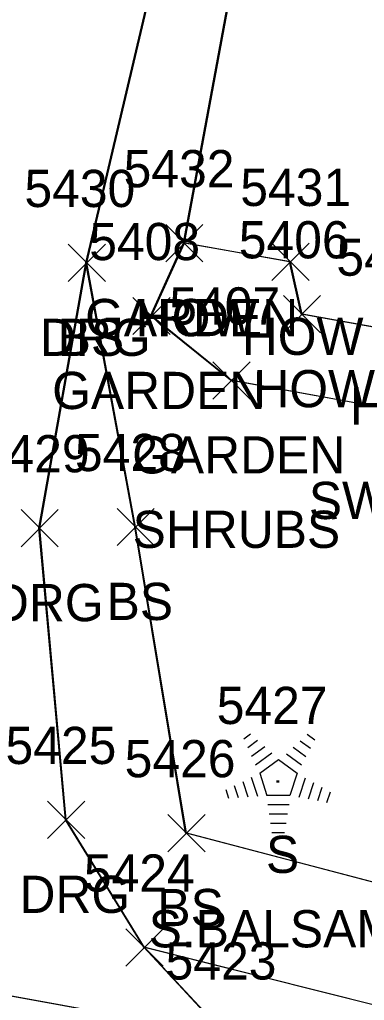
# Model space of a CAD drawing. Extents: x 1554668 to 1563881, y 831386 to 834374.
# Drawn here: x 1561952.8 to 1561971.3, y 833083.7 to 833136.4 of the extents above; entities that cross this region are included whole.
import ezdxf

# ---------------------------------------------------------------- set-up
doc = ezdxf.new("R2010")
doc.units = 0
for name, color, linetype in [('L_A', 7, 'Continuous'), ('L_C', 7, 'Continuous'), ('L_I', 7, 'Continuous'), ('L_TIC', 7, 'Continuous'), ('LAPB', 7, 'Continuous'), ('LBC', 7, 'Continuous'), ('LELB', 7, 'Continuous'), ('LTC', 7, 'Continuous'), ('P_I', 7, 'Continuous'), ('PET', 7, 'Continuous'), ('R_A', 7, 'Continuous'), ('R_I', 7, 'Continuous'), ('R_TIC', 7, 'Continuous'), ('RDG', 7, 'Continuous')]:
    doc.layers.add(name, color=color, linetype=linetype)

msp = doc.modelspace()

# ---------------------------------------------------------------- linework, layer by layer
at = {"layer": 'L_TIC'}
for points in [[(1561960.634, 833123.405), (1561962.634, 833125.405)], [(1561962.634, 833123.405), (1561960.634, 833125.405)], [(1561960.634, 833123.405), (1561962.634, 833125.405)], [(1561962.634, 833123.405), (1561960.634, 833125.405)], [(1561955.394, 833122.343), (1561957.394, 833124.343)], [(1561957.394, 833122.343), (1561955.394, 833124.343)], [(1561966.33, 833122.399), (1561968.33, 833124.399)], [(1561968.33, 833122.399), (1561966.33, 833124.399)], [(1561958.867, 833119.49), (1561960.867, 833121.49)], [(1561960.867, 833119.49), (1561958.867, 833121.49)], [(1561966.951, 833119.585), (1561968.951, 833121.585)], [(1561968.951, 833119.585), (1561966.951, 833121.585)], [(1561963.161, 833116.029), (1561965.161, 833118.029)], [(1561965.161, 833116.029), (1561963.161, 833118.029)], [(1561958.019, 833108.155), (1561960.019, 833110.155)], [(1561960.019, 833108.155), (1561958.019, 833110.155)], [(1561960.744, 833091.707), (1561962.744, 833093.707)], [(1561962.744, 833091.707), (1561960.744, 833093.707)], [(1561958.5, 833085.562), (1561960.5, 833087.562)], [(1561960.5, 833085.562), (1561958.5, 833087.562)]]:
    msp.add_lwpolyline(points, dxfattribs=at)
at = {"layer": 'LAPB'}
for points in [[(1561977.554, 833114.588), (1561964.11, 833117.04), (1561959.816, 833120.502), (1561961.586, 833124.414)], [(1561977.554, 833114.588), (1561964.11, 833117.04), (1561959.816, 833120.502), (1561961.586, 833124.414)], [(1561977.554, 833114.588), (1561964.11, 833117.04), (1561959.816, 833120.502), (1561961.586, 833124.414)], [(1561977.601, 833114.58), (1561964.161, 833117.029), (1561959.867, 833120.49), (1561961.634, 833124.405)]]:
    msp.add_lwpolyline(points, dxfattribs=at)
at = {"layer": 'LBC'}
for points in [[(1562001.492, 833142.204), (1562000.078, 833133.582), (1561996.186, 833134.104), (1561992.248, 833134.776), (1561989.006, 833135.293), (1561986.471, 833120.135), (1561985.874, 833120.174), (1561977.881, 833121.544), (1561974.542, 833122.125), (1561973.083, 833119.665), (1561967.906, 833120.592), (1561967.281, 833123.407), (1561961.586, 833124.414), (1561968.21, 833160.232)], [(1562001.492, 833142.204), (1562000.078, 833133.582), (1561996.186, 833134.104), (1561992.248, 833134.776), (1561989.006, 833135.293), (1561986.471, 833120.135), (1561985.874, 833120.174), (1561977.881, 833121.544), (1561974.542, 833122.125), (1561973.083, 833119.665), (1561967.906, 833120.592), (1561967.281, 833123.407), (1561961.586, 833124.414), (1561968.21, 833160.232)], [(1562001.492, 833142.204), (1562000.078, 833133.582), (1561996.186, 833134.104), (1561992.248, 833134.776), (1561989.006, 833135.293), (1561986.471, 833120.135), (1561985.874, 833120.174), (1561977.881, 833121.544), (1561974.542, 833122.125), (1561973.083, 833119.665), (1561967.906, 833120.592), (1561967.281, 833123.407), (1561961.586, 833124.414), (1561968.21, 833160.232)], [(1562001.54, 833142.193), (1562000.126, 833133.574), (1561996.235, 833134.092), (1561992.296, 833134.767), (1561989.055, 833135.281), (1561986.517, 833120.128), (1561985.919, 833120.168), (1561977.927, 833121.537), (1561974.587, 833122.12), (1561973.134, 833119.653), (1561967.951, 833120.585), (1561967.33, 833123.399), (1561961.634, 833124.405), (1561968.256, 833160.22)]]:
    msp.add_lwpolyline(points, dxfattribs=at)
at = {"layer": 'LELB'}
for points in [[(1562017.479, 833078.691), (1561992.036, 833084.736), (1561961.7, 833092.715), (1561958.968, 833109.165), (1561956.349, 833123.349)], [(1562017.479, 833078.691), (1561992.036, 833084.736), (1561961.7, 833092.715), (1561958.968, 833109.165), (1561956.349, 833123.349)], [(1562017.479, 833078.691), (1561992.036, 833084.736), (1561961.7, 833092.715), (1561958.968, 833109.165), (1561956.349, 833123.349)], [(1562017.527, 833078.682), (1561992.081, 833084.727), (1561961.744, 833092.707), (1561959.019, 833109.155), (1561956.394, 833123.343)], [(1562124.239, 833062.485), (1562120.643, 833058.909), (1562113.298, 833055.125), (1562082.634, 833061.032), (1562055.736, 833065.352), (1562040.059, 833071.047), (1562021.317, 833074.036), (1562014.347, 833073.644), (1561991.058, 833078.63), (1561959.449, 833086.571)], [(1562124.239, 833062.485), (1562120.643, 833058.909), (1562113.298, 833055.125), (1562082.634, 833061.032), (1562055.736, 833065.352), (1562040.059, 833071.047), (1562021.317, 833074.036), (1562014.347, 833073.644), (1561991.058, 833078.63), (1561959.449, 833086.571)], [(1562124.239, 833062.485), (1562120.643, 833058.909), (1562113.298, 833055.125), (1562082.634, 833061.032), (1562055.736, 833065.352), (1562040.059, 833071.047), (1562021.317, 833074.036), (1562014.347, 833073.644), (1561991.058, 833078.63), (1561959.449, 833086.571)], [(1562124.238, 833062.485), (1562120.642, 833058.908), (1562113.296, 833055.125), (1562082.631, 833061.033), (1562055.78, 833065.343), (1562040.104, 833071.038), (1562021.366, 833074.025), (1562014.393, 833073.635), (1561991.107, 833078.62), (1561959.5, 833086.562)]]:
    msp.add_lwpolyline(points, dxfattribs=at)
at = {"layer": 'LTC'}
for p, q in [((1561964.826, 833097.775), (1561965.18, 833098.033)), ((1561965.035, 833097.31), (1561965.565, 833097.694)), ((1561967.853, 833097.667), (1561968.402, 833097.268)), ((1561968.224, 833098.016), (1561968.643, 833097.711)), ((1561965.245, 833096.844), (1561965.949, 833097.355)), ((1561965.455, 833096.378), (1561966.333, 833097.016)), ((1561967.482, 833097.319), (1561968.161, 833096.825)), ((1561965.679, 833095.923), (1561966.691, 833096.658)), ((1561966.691, 833096.658), (1561967.688, 833095.933)), ((1561967.111, 833096.971), (1561967.92, 833096.382)), ((1561964.769, 833095.488), (1561965.04, 833094.652)), ((1561965.225, 833095.704), (1561965.555, 833094.685)), ((1561965.679, 833095.923), (1561966.066, 833094.73)), ((1561967.688, 833095.933), (1561967.297, 833094.73)), ((1561968.125, 833095.662), (1561967.787, 833094.622)), ((1561963.858, 833095.054), (1561964.01, 833094.586)), ((1561964.314, 833095.271), (1561964.525, 833094.619)), ((1561968.57, 833095.411), (1561968.282, 833094.527)), ((1561969.015, 833095.161), (1561968.777, 833094.432)), ((1561969.459, 833094.911), (1561969.272, 833094.337)), ((1561967.297, 833094.73), (1561966.066, 833094.73)), ((1561967.258, 833094.23), (1561966.114, 833094.23)), ((1561967.175, 833093.73), (1561966.186, 833093.73)), ((1561967.091, 833093.23), (1561966.259, 833093.23)), ((1561967.007, 833092.73), (1561966.332, 833092.73))]:
    msp.add_line(p, q, dxfattribs=at)
at = {"layer": 'PET'}
for points in [[(1562141.253, 833047.118), (1562119.219, 833051.02), (1562082.185, 833058.003), (1562039.029, 833066.72), (1561990.705, 833076.46), (1561963.841, 833081.85), (1561937.623, 833086.627), (1561907.239, 833092.025), (1561888.365, 833096.124), (1561864.197, 833100.58), (1561845.905, 833105.219), (1561814.163, 833114.007), (1561794.691, 833124.468), (1561784.578, 833134.978), (1561776.402, 833149.044), (1561771.881, 833170.92), (1561772.446, 833192.579), (1561778.438, 833223.18)], [(1562141.253, 833047.118), (1562119.219, 833051.02), (1562082.185, 833058.003), (1562039.029, 833066.72), (1561990.705, 833076.46), (1561963.841, 833081.85), (1561937.623, 833086.627), (1561907.239, 833092.025), (1561888.365, 833096.124), (1561864.197, 833100.58), (1561845.905, 833105.219), (1561814.163, 833114.007), (1561794.691, 833124.468), (1561784.578, 833134.978), (1561776.402, 833149.044), (1561771.881, 833170.92), (1561772.446, 833192.579), (1561778.438, 833223.18)], [(1562141.253, 833047.118), (1562119.219, 833051.02), (1562082.185, 833058.003), (1562039.029, 833066.72), (1561990.705, 833076.46), (1561963.841, 833081.85), (1561937.623, 833086.627), (1561907.239, 833092.025), (1561888.365, 833096.124), (1561864.197, 833100.58), (1561845.905, 833105.219), (1561814.163, 833114.007), (1561794.691, 833124.468), (1561784.578, 833134.978), (1561776.402, 833149.044), (1561771.881, 833170.92), (1561772.446, 833192.579), (1561778.438, 833223.18)], [(1562141.251, 833047.118), (1562119.213, 833051.023), (1562082.178, 833058.006), (1562039.08, 833066.71), (1561990.757, 833076.45), (1561963.888, 833081.841), (1561937.672, 833086.619), (1561907.286, 833092.016), (1561888.413, 833096.116), (1561864.244, 833100.574), (1561845.952, 833105.212), (1561814.212, 833113.998), (1561794.693, 833124.468), (1561784.58, 833134.979), (1561776.404, 833149.046), (1561771.883, 833170.923), (1561772.448, 833192.582), (1561778.438, 833223.182)]]:
    msp.add_lwpolyline(points, dxfattribs=at)
at = {"layer": 'R_TIC'}
for points in [[(1561955.394, 833122.343), (1561957.394, 833124.343)], [(1561957.394, 833122.343), (1561955.394, 833124.343)], [(1561952.865, 833108.091), (1561954.865, 833110.091)], [(1561954.865, 833108.091), (1561952.865, 833110.091)], [(1561954.292, 833092.418), (1561956.292, 833094.418)], [(1561956.292, 833092.418), (1561954.292, 833094.418)], [(1561958.5, 833085.562), (1561960.5, 833087.562)], [(1561960.5, 833085.562), (1561958.5, 833087.562)]]:
    msp.add_lwpolyline(points, dxfattribs=at)
at = {"layer": 'RDG'}
for points in [[(1561963.841, 833081.85), (1561959.449, 833086.571), (1561955.245, 833093.427), (1561953.821, 833109.098), (1561956.349, 833123.349), (1561964.557, 833158.214)], [(1561963.841, 833081.85), (1561959.449, 833086.571), (1561955.245, 833093.427), (1561953.821, 833109.098), (1561956.349, 833123.349), (1561964.557, 833158.214)], [(1561963.841, 833081.85), (1561959.449, 833086.571), (1561955.245, 833093.427), (1561953.821, 833109.098), (1561956.349, 833123.349), (1561964.557, 833158.214)], [(1561963.888, 833081.841), (1561959.5, 833086.562), (1561955.292, 833093.418), (1561953.865, 833109.091), (1561956.394, 833123.343), (1561964.606, 833158.208)]]:
    msp.add_lwpolyline(points, dxfattribs=at)

# ---------------------------------------------------------------- texts
at = {"layer": 'L_A'}
for s, p in [('GARDEN', (1561956.303, 833119.405)), ('HOW', (1561959.02, 833119.405)), ('BS', (1561954.834, 833118.343)), ('HOW', (1561964.716, 833118.399)), ('HOW', (1561965.336, 833115.585)), ('GARDEN', (1561954.536, 833115.49)), ('HOW', (1561970.52, 833114.653)), ('GARDEN', (1561958.83, 833112.029)), ('BS', (1561957.46, 833104.155)), ('S', (1561966.016, 833090.567)), ('BS', (1561960.185, 833087.707))]:
    msp.add_text(s, height=2, dxfattribs=at).set_placement(p)
at = {"layer": 'L_C'}
for s, p in [('SHRUBS', (1561958.854, 833108.029)), ('S.BALSAM', (1561959.717, 833086.567))]:
    msp.add_text(s, height=2, dxfattribs=at).set_placement(p)
at = {"layer": 'L_I'}
for s, p in [('5432', (1561958.374, 833127.405)), ('5432', (1561958.374, 833127.405)), ('5430', (1561953.047, 833126.343)), ('5431', (1561964.637, 833126.399)), ('5408', (1561956.528, 833123.49)), ('5406', (1561964.557, 833123.585)), ('5405', (1561969.795, 833122.653)), ('5407', (1561960.822, 833120.029)), ('5428', (1561955.759, 833112.155)), ('5427', (1561963.371, 833098.567)), ('5426', (1561958.429, 833095.707)), ('5424', (1561956.24, 833089.562))]:
    msp.add_text(s, height=2, dxfattribs=at).set_placement(p)
at = {"layer": 'LTC'}
msp.add_text('.', height=1.037, rotation=270, dxfattribs=at).set_placement((1561966.573, 833095.671))
at = {"layer": 'P_I'}
msp.add_text('5423', height=2, dxfattribs=at).set_placement((1561960.628, 833084.841))
at = {"layer": 'R_A'}
for s, p in [('DRG', (1561953.882, 833118.343)), ('SWC GDN ST', (1561968.317, 833109.58)), ('DRG', (1561951.354, 833104.091)), ('DRG', (1561952.78, 833088.418))]:
    msp.add_text(s, height=2, dxfattribs=at).set_placement(p)
at = {"layer": 'R_I'}
for s, p in [('5430', (1561953.047, 833126.343)), ('5429', (1561950.598, 833112.091)), ('5425', (1561952.032, 833096.418)), ('5424', (1561956.24, 833089.562)), ('5423', (1561960.628, 833084.841))]:
    msp.add_text(s, height=2, dxfattribs=at).set_placement(p)

doc.saveas('drawing.dxf')
